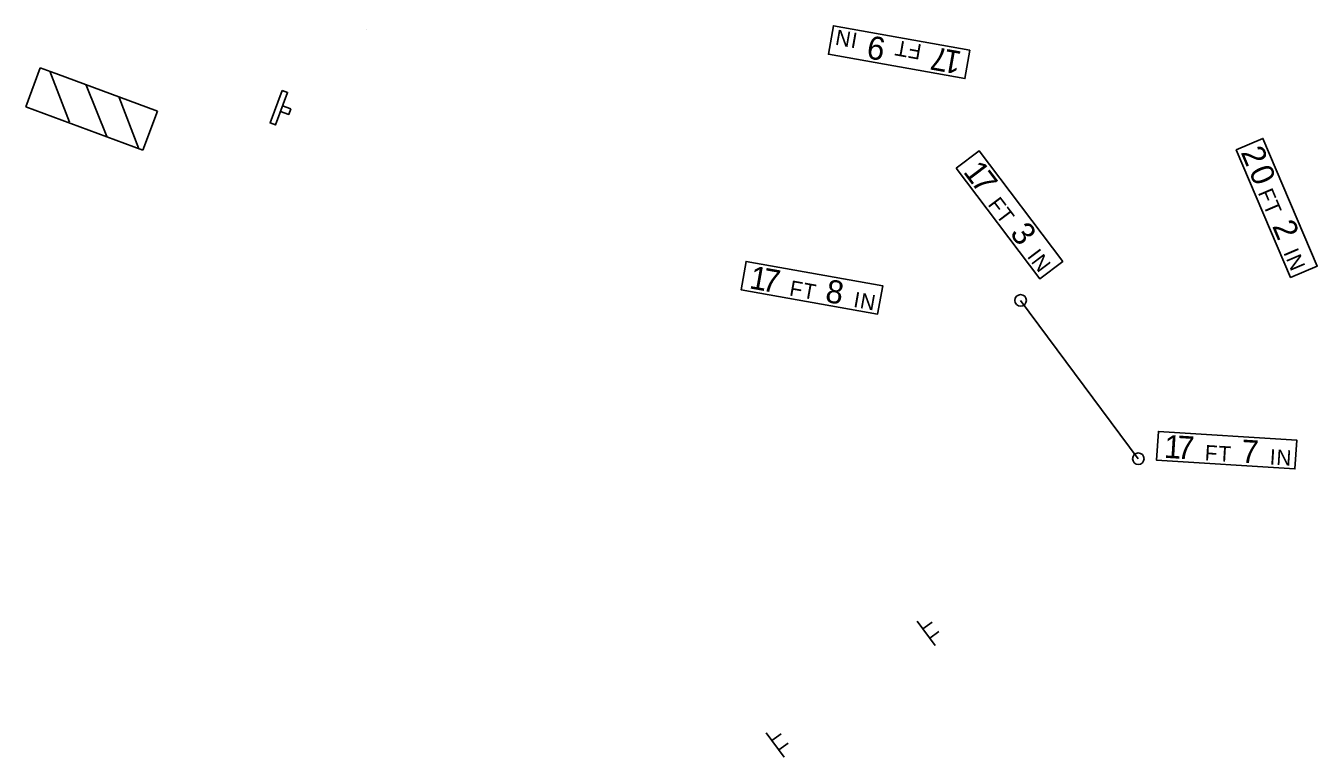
# Model space of a CAD drawing. Extents: x 1581789 to 1622364, y 1043167 to 1103486.
# Drawn here: x 1610124.2 to 1610571.2, y 1093414.2 to 1093667.3 of the extents above; entities that cross this region are included whole.
import ezdxf

# ---------------------------------------------------------------- set-up
doc = ezdxf.new("R2010")
doc.units = 0
for name, color, linetype in [('Level 15', 7, 'Continuous'), ('new 1B', 7, 'Continuous'), ('RD_PD_ALT1_TX', 7, 'Continuous'), ('RD_PD_PaveDit', 7, 'Continuous')]:
    doc.layers.add(name, color=color, linetype=linetype)

msp = doc.modelspace()

# ---------------------------------------------------------------- linework, layer by layer
at = {"layer": 'Level 15'}
msp.add_line((1610509.26, 1093517.51), (1610468.52, 1093572.31), dxfattribs=at)
for centre in [(1610468.52, 1093572.31), (1610509.26, 1093517.51)]:
    msp.add_circle(centre, 2, dxfattribs=at)
at = {"layer": 'new 1B'}
for p, q in [((1610242.14, 1093666.08), (1610242.12, 1093666.04)), ((1610129.23, 1093652.81), (1610124.21, 1093639.31)), ((1610135.5, 1093650.48), (1610129.23, 1093652.81)), ((1610132.51, 1093651.59), (1610139.32, 1093633.95)), ((1610169.73, 1093637.77), (1610134.59, 1093650.82)), ((1610145.1, 1093646.73), (1610152.2, 1093629.05)), ((1610156.49, 1093642.52), (1610163.33, 1093624.78)), ((1610124.21, 1093639.31), (1610164.71, 1093624.27)), ((1610164.71, 1093624.27), (1610169.73, 1093637.77))]:
    msp.add_line(p, q, dxfattribs=at)
for points in [[(1610212.96, 1093644.97), (1610208.78, 1093633.72), (1610210.65, 1093633.02), (1610214.83, 1093644.27)], [(1610215.9, 1093638.54), (1610215.21, 1093636.66), (1610212.39, 1093637.71), (1610213.09, 1093639.58)]]:
    msp.add_lwpolyline(points, close=True, dxfattribs=at)
at = {"layer": 'RD_PD_ALT1_TX'}
for p, q in [((1610438.93, 1093452.87), (1610432.71, 1093461.25)), ((1610434.67, 1093458.61), (1610437.87, 1093460.99)), ((1610437.06, 1093455.38), (1610440.27, 1093457.76))]:
    msp.add_line(p, q, dxfattribs=at)
for points in [[(1610451, 1093658.9), (1610403.75, 1093667.32), (1610401.99, 1093657.48), (1610449.25, 1093649.06), (1610451, 1093658.9), (1610451, 1093658.9)], [(1610543.16, 1093624.44), (1610561.96, 1093580.28), (1610571.16, 1093584.19), (1610552.36, 1093628.36), (1610543.16, 1093624.44), (1610543.16, 1093624.44)], [(1610446.18, 1093618.03), (1610475.16, 1093579.77), (1610483.13, 1093585.81), (1610454.15, 1093624.07), (1610446.18, 1093618.03), (1610446.18, 1093618.03)], [(1610371.77, 1093575.96), (1610419.02, 1093567.54), (1610420.78, 1093577.38), (1610373.52, 1093585.8), (1610371.77, 1093575.96), (1610371.77, 1093575.96)], [(1610515.57, 1093516.99), (1610563.48, 1093514), (1610564.1, 1093523.98), (1610516.19, 1093526.97), (1610515.57, 1093516.99), (1610515.57, 1093516.99)]]:
    msp.add_lwpolyline(points, dxfattribs=at)
at = {"layer": 'RD_PD_PaveDit'}
for p, q in [((1610386.67, 1093414.22), (1610380.45, 1093422.59)), ((1610382.41, 1093419.95), (1610385.62, 1093422.33)), ((1610384.81, 1093416.73), (1610388.01, 1093419.11))]:
    msp.add_line(p, q, dxfattribs=at)

# ---------------------------------------------------------------- texts
at = {"layer": 'RD_PD_ALT1_TX'}
for s, height, rotation, p in [('N', 5.33, 169.8975, (1610410.11, 1093665.17)), ('I', 5.33, 169.8975, (1610412.37, 1093664.77)), ('9', 8, 169.8975, (1610422.17, 1093663.02)), ('T', 5.33, 169.8975, (1610429.97, 1093661.63)), ('F', 5.33, 169.8975, (1610434.54, 1093660.82)), ('7', 8, 169.8975, (1610444.1, 1093659.11)), ('1', 8, 169.8975, (1610448.47, 1093658.34)), ('2', 8, 293.0571, (1610544.61, 1093623.58)), ('1', 8, 307.1441, (1610448.42, 1093616.73)), ('0', 8, 293.0571, (1610547.43, 1093616.97)), ('7', 8, 307.1441, (1610451.1, 1093613.19)), ('F', 5.33, 293.0571, (1610550.56, 1093609.61)), ('F', 5.33, 307.1441, (1610456.96, 1093605.45)), ('T', 5.33, 307.1441, (1610459.77, 1093601.74)), ('T', 5.33, 293.0571, (1610552.38, 1093605.34)), ('2', 8, 293.0571, (1610555.48, 1093598.05)), ('3', 8, 307.1441, (1610464.55, 1093595.43)), ('I', 5.33, 307.1441, (1610470.56, 1093587.5)), ('N', 5.33, 307.1441, (1610471.94, 1093585.67)), ('I', 5.33, 293.0571, (1610559.38, 1093588.89)), ('N', 5.33, 293.0571, (1610560.28, 1093586.78)), ('1', 8, 349.8975, (1610374.3, 1093576.52)), ('7', 8, 349.8975, (1610378.67, 1093575.74)), ('F', 5.33, 349.8975, (1610388.23, 1093574.04)), ('T', 5.33, 349.8975, (1610392.8, 1093573.23)), ('8', 8, 349.8975, (1610400.6, 1093571.84)), ('I', 5.33, 349.8975, (1610410.4, 1093570.09)), ('N', 5.33, 349.8975, (1610412.66, 1093569.69)), ('1', 8, 356.4255, (1610518.02, 1093517.84)), ('7', 8, 356.4255, (1610522.45, 1093517.56)), ('7', 8, 356.4255, (1610544.68, 1093516.17)), ('F', 5.33, 356.4255, (1610532.14, 1093516.96)), ('T', 5.33, 356.4255, (1610536.78, 1093516.67)), ('I', 5.33, 356.4255, (1610554.62, 1093515.55)), ('N', 5.33, 356.4255, (1610556.91, 1093515.41))]:
    msp.add_text(s, height=height, rotation=rotation, dxfattribs=at).set_placement(p)

doc.saveas('drawing.dxf')
